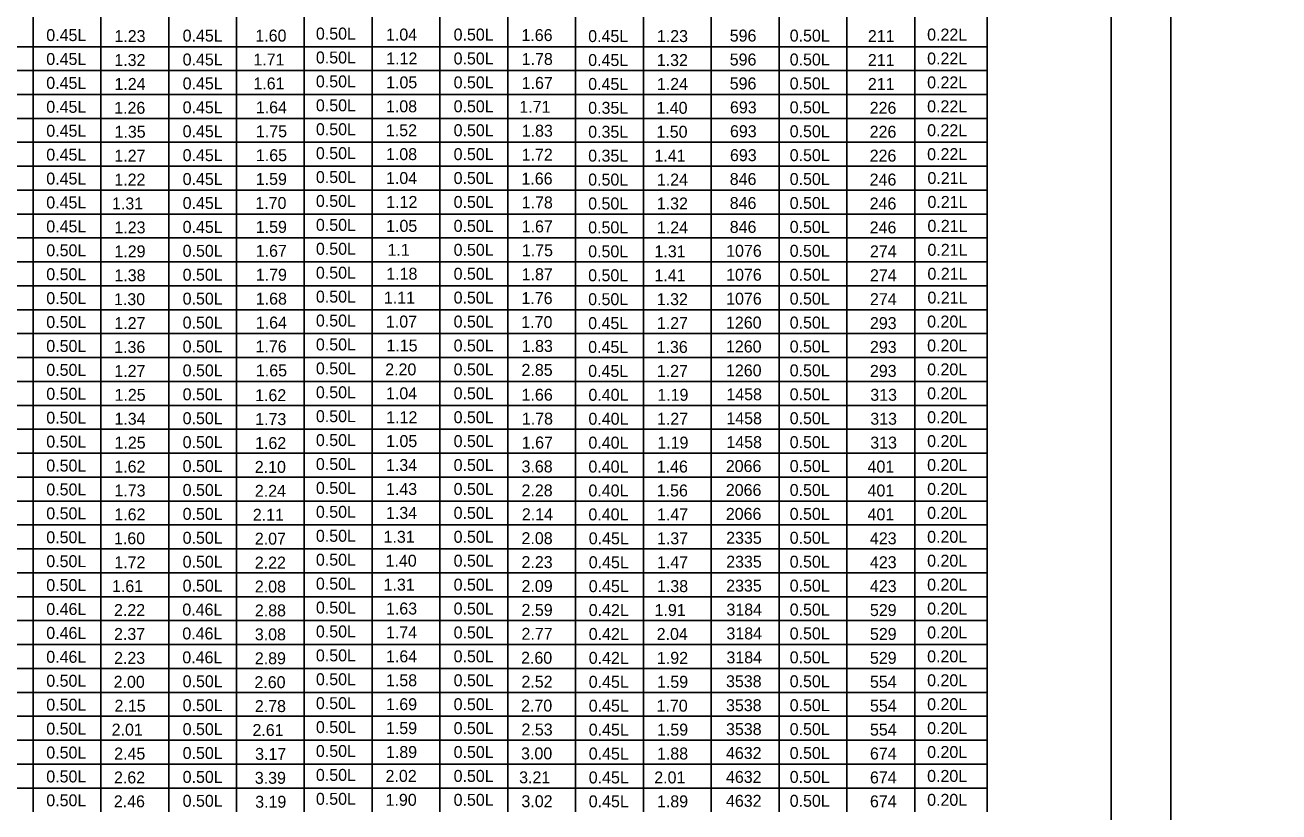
# Model space of a CAD drawing. Extents: x -5022 to -159, y 1126 to 7226.
# Drawn here: x -4127.7 to -3813, y 3708.6 to 3906 of the extents above; entities that cross this region are included whole.
import ezdxf

# ---------------------------------------------------------------- set-up
doc = ezdxf.new("R2010")
doc.units = 0
for name, color, linetype in [('2', 7, 'Continuous'), ('3', 7, 'Continuous'), ('PLT-BNDY', 7, 'Continuous')]:
    doc.layers.add(name, color=color, linetype=linetype)

msp = doc.modelspace()

# ---------------------------------------------------------------- linework, layer by layer
at = {"layer": '2'}
msp.add_line((-3855.13, 4080.81), (-3855.13, 3516.81), dxfattribs=at)
at = {"layer": '3'}
for p, q in [((-3886.2, 4059.4), (-3886.2, 3708.59)), ((-4125.67, 4041.41), (-4125.67, 3708.59)), ((-4057.59, 4041.41), (-4057.59, 3708.59)), ((-3989.51, 4041.41), (-3989.51, 3708.59)), ((-3955.46, 4041.41), (-3955.46, 3708.59)), ((-4125.67, 4032.2), (-4125.67, 3708.59)), ((-4108.65, 4032.2), (-4108.65, 3708.59)), ((-4091.63, 4032.2), (-4091.63, 3708.59)), ((-4091.63, 4032.2), (-4091.63, 3708.59)), ((-4074.61, 4032.2), (-4074.61, 3708.59)), ((-4057.59, 4032.2), (-4057.59, 3708.59)), ((-4040.57, 4032.2), (-4040.57, 3708.59)), ((-4023.55, 4032.2), (-4023.55, 3708.59)), ((-4023.55, 4032.2), (-4023.55, 3708.59)), ((-4006.52, 4032.2), (-4006.52, 3708.59)), ((-3989.5, 4032.2), (-3989.5, 3708.59)), ((-3972.48, 4032.2), (-3972.48, 3708.59)), ((-3938.44, 4032.2), (-3938.44, 3708.59)), ((-3921.42, 4032.2), (-3921.42, 3708.59)), ((-3904.4, 4032.2), (-3904.4, 3708.59)), ((-4583.63, 3900.59), (-3886.2, 3900.59)), ((-4583.63, 3894.59), (-3886.2, 3894.59)), ((-4601.11, 3888.59), (-3886.2, 3888.6)), ((-4583.63, 3882.59), (-3886.2, 3882.6)), ((-4583.63, 3876.59), (-3886.2, 3876.59)), ((-4601.11, 3870.59), (-3886.2, 3870.59)), ((-4583.63, 3864.59), (-3886.2, 3864.59)), ((-4583.63, 3858.59), (-3886.2, 3858.59)), ((-4601.11, 3852.59), (-3886.2, 3852.59)), ((-4583.63, 3846.59), (-3886.2, 3846.59)), ((-4583.63, 3840.59), (-3886.2, 3840.59)), ((-4601.11, 3834.59), (-3886.2, 3834.59)), ((-4583.63, 3828.59), (-3886.2, 3828.59)), ((-4583.63, 3822.59), (-3886.2, 3822.59)), ((-4601.11, 3816.59), (-3886.2, 3816.59)), ((-4583.63, 3810.59), (-3886.2, 3810.59)), ((-4583.63, 3804.59), (-3886.2, 3804.59)), ((-4601.11, 3798.59), (-3886.2, 3798.59)), ((-4583.63, 3792.59), (-3886.2, 3792.59)), ((-4583.63, 3786.59), (-3886.2, 3786.59)), ((-4601.11, 3780.59), (-3886.2, 3780.59)), ((-4583.63, 3774.59), (-3886.2, 3774.59)), ((-4583.63, 3768.59), (-3886.2, 3768.59)), ((-4601.11, 3762.59), (-3886.2, 3762.59)), ((-4583.63, 3756.59), (-3886.2, 3756.59)), ((-4583.63, 3750.59), (-3886.2, 3750.59)), ((-4601.11, 3744.59), (-3886.2, 3744.59)), ((-4583.63, 3738.59), (-3886.2, 3738.59)), ((-4583.63, 3732.59), (-3886.2, 3732.59)), ((-4601.11, 3726.59), (-3886.2, 3726.59)), ((-4583.63, 3720.59), (-3886.2, 3720.59)), ((-4583.63, 3714.59), (-3886.2, 3714.59))]:
    msp.add_line(p, q, dxfattribs=at)
at = {"layer": 'PLT-BNDY'}
for points in [[(-4681.13, 4095.81), (-3840.13, 4095.81), (-3840.13, 3501.81), (-4681.13, 3501.81)], [(-3840.13, 4095.81), (-2999.13, 4095.81), (-2999.13, 3501.81), (-3840.13, 3501.81)]]:
    msp.add_lwpolyline(points, close=True, dxfattribs=at)

# ---------------------------------------------------------------- texts
at = {"layer": '2'}
for s, p in [('0.45L', (-4122.34, 3902)), ('0.45L', (-4088.12, 3901.87)), ('1.60', (-4069.88, 3901.87)), ('0.50L', (-4054.68, 3902.38)), ('1.04', (-4037.09, 3902.13)), ('0.50L', (-4020.12, 3902.13)), ('1.66', (-4003.1, 3902)), ('596', (-3950.83, 3901.87)), ('0.50L', (-3935.78, 3901.87)), ('0.22L', (-3901.29, 3902.13)), ('1.23', (-4105.25, 3901.75)), ('0.45L', (-3986.35, 3901.75)), ('1.23', (-3969.12, 3901.75)), ('211', (-3916.17, 3901.75)), ('0.45L', (-4122.34, 3896)), ('1.32', (-4105.27, 3895.74)), ('0.45L', (-4088.12, 3895.87)), ('1.71', (-4070.37, 3895.87)), ('0.50L', (-4054.68, 3896.38)), ('1.12', (-4037.03, 3896.13)), ('0.50L', (-4020.12, 3896.13)), ('1.78', (-4003.04, 3896)), ('0.45L', (-3986.35, 3895.74)), ('1.32', (-3969.14, 3895.74)), ('596', (-3950.83, 3895.87)), ('0.50L', (-3935.78, 3895.87)), ('211', (-3916.17, 3895.74)), ('0.22L', (-3901.29, 3896.13)), ('0.45L', (-4122.34, 3890)), ('1.24', (-4105.24, 3889.74)), ('0.45L', (-4088.12, 3889.87)), ('1.61', (-4070.37, 3889.87)), ('0.50L', (-4054.68, 3890.38)), ('1.05', (-4037.06, 3890.13)), ('0.50L', (-4020.12, 3890.13)), ('1.67', (-4003.04, 3890)), ('0.45L', (-3986.35, 3889.74)), ('1.24', (-3969.11, 3889.74)), ('596', (-3950.83, 3889.87)), ('0.50L', (-3935.78, 3889.87)), ('211', (-3916.17, 3889.74)), ('0.22L', (-3901.29, 3890.13)), ('0.45L', (-4122.34, 3884)), ('1.26', (-4105.31, 3883.75)), ('0.45L', (-4088.12, 3883.87)), ('1.64', (-4069.76, 3883.87)), ('0.50L', (-4054.68, 3884.38)), ('1.08', (-4037.1, 3884.13)), ('0.50L', (-4020.12, 3884.13)), ('1.71', (-4003.63, 3884)), ('0.35L', (-3986.35, 3883.75)), ('1.40', (-3969.23, 3883.75)), ('693', (-3950.77, 3883.87)), ('0.50L', (-3935.78, 3883.87)), ('226', (-3915.71, 3883.75)), ('0.22L', (-3901.29, 3884.13)), ('0.45L', (-4122.34, 3878)), ('1.35', (-4105.22, 3877.75)), ('0.45L', (-4088.12, 3877.87)), ('1.75', (-4069.73, 3877.87)), ('0.50L', (-4054.68, 3878.38)), ('1.52', (-4037.12, 3878.13)), ('0.50L', (-4020.12, 3878.13)), ('1.83', (-4003.03, 3878)), ('0.35L', (-3986.35, 3877.75)), ('1.50', (-3969.23, 3877.75)), ('693', (-3950.77, 3877.87)), ('0.50L', (-3935.78, 3877.87)), ('226', (-3915.71, 3877.75)), ('0.22L', (-3901.29, 3878.13)), ('0.45L', (-4122.34, 3872)), ('1.27', (-4105.26, 3871.75)), ('0.45L', (-4088.12, 3871.87)), ('1.65', (-4069.73, 3871.87)), ('0.50L', (-4054.68, 3872.38)), ('1.08', (-4037.1, 3872.13)), ('0.50L', (-4020.12, 3872.13)), ('1.72', (-4003.05, 3872)), ('0.35L', (-3986.35, 3871.75)), ('1.41', (-3969.72, 3871.75)), ('693', (-3950.77, 3871.87)), ('0.50L', (-3935.78, 3871.87)), ('226', (-3915.71, 3871.75)), ('0.22L', (-3901.29, 3872.13)), ('0.45L', (-4122.34, 3866)), ('1.22', (-4105.27, 3865.75)), ('0.45L', (-4088.12, 3865.88)), ('1.59', (-4069.77, 3865.88)), ('0.50L', (-4054.68, 3866.38)), ('1.04', (-4037.09, 3866.13)), ('0.50L', (-4020.12, 3866.13)), ('1.66', (-4003.1, 3866)), ('0.50L', (-3986.35, 3865.75)), ('1.24', (-3969.11, 3865.75)), ('846', (-3950.83, 3865.88)), ('0.50L', (-3935.78, 3865.88)), ('246', (-3915.71, 3865.75)), ('0.21L', (-3901.21, 3866.13)), ('0.45L', (-4122.34, 3860)), ('1.31', (-4105.85, 3859.75)), ('0.45L', (-4088.12, 3859.87)), ('1.70', (-4069.88, 3859.87)), ('0.50L', (-4054.68, 3860.38)), ('1.12', (-4037.03, 3860.13)), ('0.50L', (-4020.12, 3860.13)), ('1.78', (-4003.04, 3860)), ('0.50L', (-3986.35, 3859.75)), ('1.32', (-3969.14, 3859.75)), ('846', (-3950.83, 3859.87)), ('0.50L', (-3935.78, 3859.87)), ('246', (-3915.71, 3859.75)), ('0.21L', (-3901.21, 3860.13)), ('0.45L', (-4122.34, 3854)), ('1.23', (-4105.25, 3853.75)), ('0.45L', (-4088.12, 3853.87)), ('1.59', (-4069.77, 3853.87)), ('0.50L', (-4054.68, 3854.38)), ('1.05', (-4037.06, 3854.13)), ('0.50L', (-4020.12, 3854.13)), ('1.67', (-4003.04, 3854)), ('0.50L', (-3986.35, 3853.75)), ('1.24', (-3969.11, 3853.75)), ('846', (-3950.83, 3853.87)), ('0.50L', (-3935.78, 3853.87)), ('246', (-3915.71, 3853.75)), ('0.21L', (-3901.21, 3854.13)), ('0.50L', (-4054.68, 3848.38)), ('0.50L', (-4122.34, 3848)), ('1.29', (-4105.25, 3847.74)), ('0.50L', (-4088.12, 3847.87)), ('1.67', (-4069.78, 3847.87)), ('1.1', (-4036.72, 3848.12)), ('0.50L', (-4020.12, 3848.12)), ('1.75', (-4003, 3848)), ('0.50L', (-3986.35, 3847.74)), ('1.31', (-3969.72, 3847.74)), ('1076', (-3951.73, 3847.87)), ('0.50L', (-3935.78, 3847.87)), ('274', (-3915.64, 3847.74)), ('0.21L', (-3901.21, 3848.12)), ('0.50L', (-4054.68, 3842.38)), ('1.18', (-4037.02, 3842.12)), ('0.50L', (-4020.12, 3842.12)), ('0.21L', (-3901.21, 3842.12)), ('0.50L', (-4122.34, 3842)), ('1.38', (-4105.25, 3841.74)), ('0.50L', (-4088.12, 3841.87)), ('1.79', (-4069.77, 3841.87)), ('1.87', (-4003.04, 3842)), ('0.50L', (-3986.35, 3841.74)), ('1.41', (-3969.72, 3841.74)), ('1076', (-3951.73, 3841.87)), ('0.50L', (-3935.78, 3841.87)), ('274', (-3915.64, 3841.74)), ('0.50L', (-4122.34, 3836)), ('1.30', (-4105.35, 3835.74)), ('0.50L', (-4088.12, 3835.87)), ('1.68', (-4069.77, 3835.87)), ('0.50L', (-4054.68, 3836.38)), ('1.11', (-4037.62, 3836.13)), ('0.50L', (-4020.12, 3836.13)), ('1.76', (-4003.1, 3836)), ('0.50L', (-3986.35, 3835.74)), ('1.32', (-3969.14, 3835.74)), ('1076', (-3951.73, 3835.87)), ('0.50L', (-3935.78, 3835.87)), ('274', (-3915.64, 3835.74)), ('0.21L', (-3901.21, 3836.13)), ('0.50L', (-4122.34, 3830)), ('1.27', (-4105.26, 3829.74)), ('0.50L', (-4088.12, 3829.87)), ('1.64', (-4069.76, 3829.87)), ('0.50L', (-4054.68, 3830.38)), ('1.07', (-4037.11, 3830.12)), ('0.50L', (-4020.12, 3830.12)), ('1.70', (-4003.14, 3830)), ('0.45L', (-3986.35, 3829.74)), ('1.27', (-3969.13, 3829.74)), ('1260', (-3951.77, 3829.87)), ('0.50L', (-3935.78, 3829.87)), ('293', (-3915.65, 3829.74)), ('0.20L', (-3901.29, 3830.12)), ('0.50L', (-4122.34, 3824)), ('1.36', (-4105.31, 3823.75)), ('0.50L', (-4088.12, 3823.87)), ('1.76', (-4069.83, 3823.87)), ('0.50L', (-4054.68, 3824.38)), ('1.15', (-4036.98, 3824.12)), ('0.50L', (-4020.12, 3824.12)), ('1.83', (-4003.03, 3824)), ('0.45L', (-3986.35, 3823.75)), ('1.36', (-3969.18, 3823.75)), ('1260', (-3951.77, 3823.87)), ('0.50L', (-3935.78, 3823.87)), ('293', (-3915.65, 3823.75)), ('0.20L', (-3901.29, 3824.12)), ('0.50L', (-4122.34, 3818)), ('1.27', (-4105.26, 3817.74)), ('0.50L', (-4088.12, 3817.87)), ('1.65', (-4069.73, 3817.87)), ('0.50L', (-4054.68, 3818.38)), ('2.20', (-4037.29, 3818.12)), ('0.50L', (-4020.12, 3818.12)), ('2.85', (-4003.08, 3818)), ('0.45L', (-3986.35, 3817.74)), ('1.27', (-3969.13, 3817.74)), ('1260', (-3951.77, 3817.87)), ('0.50L', (-3935.78, 3817.87)), ('293', (-3915.65, 3817.74)), ('0.20L', (-3901.29, 3818.12)), ('0.50L', (-4122.34, 3812)), ('1.25', (-4105.22, 3811.74)), ('0.50L', (-4088.12, 3811.87)), ('1.62', (-4069.94, 3811.65)), ('0.50L', (-4054.68, 3812.38)), ('1.04', (-4037.09, 3812.12)), ('0.50L', (-4020.12, 3812.12)), ('1.66', (-4003.06, 3811.77)), ('0.40L', (-3986.29, 3811.74)), ('1.19', (-3969.01, 3811.74)), ('1458', (-3951.67, 3811.87)), ('0.50L', (-3935.78, 3811.87)), ('313', (-3915.56, 3811.74)), ('0.20L', (-3901.29, 3812.12)), ('0.50L', (-4122.34, 3806)), ('1.34', (-4105.24, 3805.74)), ('0.50L', (-4088.12, 3805.87)), ('1.73', (-4069.92, 3805.65)), ('0.50L', (-4054.68, 3806.38)), ('1.12', (-4037.03, 3806.12)), ('0.50L', (-4020.12, 3806.12)), ('1.78', (-4003, 3805.77)), ('0.40L', (-3986.29, 3805.74)), ('1.27', (-3969.09, 3805.74)), ('1458', (-3951.67, 3805.87)), ('0.50L', (-3935.78, 3805.87)), ('313', (-3915.56, 3805.74)), ('0.20L', (-3901.29, 3806.12)), ('0.50L', (-4122.34, 3800)), ('1.25', (-4105.22, 3799.75)), ('0.50L', (-4088.12, 3799.87)), ('1.62', (-4069.94, 3799.65)), ('0.50L', (-4054.68, 3800.38)), ('1.05', (-4037.06, 3800.13)), ('0.50L', (-4020.12, 3800.13)), ('1.67', (-4003.01, 3799.77)), ('0.40L', (-3986.29, 3799.75)), ('1.19', (-3969.01, 3799.75)), ('1458', (-3951.67, 3799.87)), ('0.50L', (-3935.78, 3799.87)), ('313', (-3915.56, 3799.75)), ('0.20L', (-3901.29, 3800.13)), ('0.50L', (-4122.34, 3794)), ('1.62', (-4105.27, 3793.74)), ('0.50L', (-4088.12, 3793.87)), ('2.10', (-4070.02, 3793.65)), ('0.50L', (-4054.68, 3794.38)), ('1.34', (-4037.09, 3794.13)), ('0.50L', (-4020.12, 3794.13)), ('3.68', (-4003.08, 3793.77)), ('0.40L', (-3986.29, 3793.74)), ('1.46', (-3969.15, 3793.74)), ('2066', (-3951.81, 3793.87)), ('0.50L', (-3935.78, 3793.87)), ('401', (-3916.25, 3793.74)), ('0.20L', (-3901.29, 3794.13)), ('0.50L', (-4122.34, 3788)), ('1.73', (-4105.25, 3787.74)), ('0.50L', (-4088.12, 3787.87)), ('2.24', (-4070, 3787.65)), ('0.50L', (-4054.68, 3788.38)), ('1.43', (-4037.1, 3788.12)), ('0.50L', (-4020.12, 3788.12)), ('2.28', (-4003.08, 3787.77)), ('0.40L', (-3986.29, 3787.74)), ('1.56', (-3969.15, 3787.74)), ('2066', (-3951.81, 3787.87)), ('0.50L', (-3935.78, 3787.87)), ('401', (-3916.25, 3787.74)), ('0.20L', (-3901.29, 3788.12)), ('0.50L', (-4054.68, 3782.38)), ('0.50L', (-4122.34, 3782)), ('1.62', (-4105.27, 3781.74)), ('0.50L', (-4088.12, 3781.87)), ('2.11', (-4070.52, 3781.64)), ('1.34', (-4037.09, 3782.12)), ('0.50L', (-4020.12, 3782.12)), ('2.14', (-4002.99, 3781.77)), ('0.40L', (-3986.29, 3781.74)), ('1.47', (-3969.09, 3781.74)), ('2066', (-3951.81, 3781.87)), ('0.50L', (-3935.78, 3781.87)), ('401', (-3916.25, 3781.74)), ('0.20L', (-3901.29, 3782.12)), ('0.50L', (-4122.34, 3776)), ('0.50L', (-4054.68, 3776.37)), ('1.31', (-4037.7, 3776.12)), ('0.50L', (-4020.12, 3776.12)), ('0.20L', (-3901.29, 3776.12)), ('1.60', (-4105.35, 3775.74)), ('0.50L', (-4088.12, 3775.87)), ('2.07', (-4070.01, 3775.65)), ('2.08', (-4003.08, 3775.77)), ('0.45L', (-3986.21, 3775.74)), ('1.37', (-3969.09, 3775.74)), ('2335', (-3951.72, 3775.87)), ('0.50L', (-3935.78, 3775.87)), ('423', (-3915.65, 3775.74)), ('0.50L', (-4122.34, 3770)), ('1.72', (-4105.27, 3769.74)), ('0.50L', (-4088.12, 3769.87)), ('2.22', (-4070.02, 3769.65)), ('0.50L', (-4054.68, 3770.37)), ('1.40', (-4037.2, 3770.12)), ('0.50L', (-4020.12, 3770.12)), ('2.23', (-4003.08, 3769.77)), ('0.45L', (-3986.21, 3769.74)), ('1.47', (-3969.09, 3769.74)), ('2335', (-3951.72, 3769.87)), ('0.50L', (-3935.78, 3769.87)), ('423', (-3915.65, 3769.74)), ('0.20L', (-3901.29, 3770.12)), ('0.50L', (-4122.34, 3764)), ('1.61', (-4105.85, 3763.74)), ('0.50L', (-4088.12, 3763.87)), ('2.08', (-4070.01, 3763.65)), ('0.50L', (-4054.68, 3764.37)), ('1.31', (-4037.7, 3764.12)), ('0.50L', (-4020.12, 3764.12)), ('2.09', (-4003.08, 3763.77)), ('0.45L', (-3986.21, 3763.74)), ('1.38', (-3969.09, 3763.74)), ('2335', (-3951.72, 3763.87)), ('0.50L', (-3935.78, 3763.87)), ('423', (-3915.65, 3763.74)), ('0.20L', (-3901.29, 3764.12)), ('0.46L', (-4122.34, 3758)), ('2.22', (-4105.35, 3757.74)), ('0.46L', (-4088.2, 3757.87)), ('2.88', (-4070.01, 3757.65)), ('0.50L', (-4054.68, 3758.37)), ('1.63', (-4037.1, 3758.12)), ('0.50L', (-4020.12, 3758.12)), ('2.59', (-4003.08, 3757.77)), ('0.42L', (-3986.21, 3757.74)), ('1.91', (-3969.69, 3757.74)), ('3184', (-3951.66, 3757.87)), ('0.50L', (-3935.78, 3757.87)), ('529', (-3915.65, 3757.74)), ('0.20L', (-3901.29, 3758.12)), ('0.46L', (-4122.34, 3752)), ('2.37', (-4105.34, 3751.74)), ('0.46L', (-4088.2, 3751.87)), ('3.08', (-4070.01, 3751.65)), ('0.50L', (-4054.68, 3752.37)), ('1.74', (-4037.09, 3752.12)), ('0.50L', (-4020.12, 3752.12)), ('2.77', (-4003.09, 3751.77)), ('0.42L', (-3986.21, 3751.74)), ('2.04', (-3969.16, 3751.74)), ('3184', (-3951.66, 3751.87)), ('0.50L', (-3935.78, 3751.87)), ('529', (-3915.65, 3751.74)), ('0.20L', (-3901.29, 3752.12)), ('0.46L', (-4122.34, 3746)), ('2.23', (-4105.33, 3745.74)), ('0.46L', (-4088.2, 3745.87)), ('2.89', (-4070.01, 3745.64)), ('0.50L', (-4054.68, 3746.37)), ('1.64', (-4037.09, 3746.12)), ('0.50L', (-4020.12, 3746.12)), ('2.60', (-4003.19, 3745.77)), ('0.42L', (-3986.21, 3745.74)), ('1.92', (-3969.1, 3745.74)), ('3184', (-3951.66, 3745.87)), ('0.50L', (-3935.78, 3745.87)), ('529', (-3915.65, 3745.74)), ('0.20L', (-3901.29, 3746.12)), ('0.50L', (-4122.34, 3740)), ('2.00', (-4105.44, 3739.74)), ('0.50L', (-4088.12, 3739.87)), ('2.60', (-4070.11, 3739.64)), ('0.50L', (-4054.68, 3740.38)), ('1.58', (-4037.1, 3740.12)), ('0.50L', (-4020.12, 3740.12)), ('2.52', (-4003.1, 3739.77)), ('0.45L', (-3986.21, 3739.74)), ('1.59', (-3969.09, 3739.74)), ('3538', (-3951.76, 3739.87)), ('0.50L', (-3935.78, 3739.87)), ('554', (-3915.64, 3739.74)), ('0.20L', (-3901.29, 3740.12)), ('0.50L', (-4122.34, 3734)), ('2.15', (-4105.22, 3733.74)), ('0.50L', (-4088.12, 3733.87)), ('2.78', (-4070.01, 3733.64)), ('0.50L', (-4054.68, 3734.38)), ('1.69', (-4037.1, 3734.12)), ('0.50L', (-4020.12, 3734.12)), ('2.70', (-4003.19, 3733.77)), ('0.45L', (-3986.21, 3733.74)), ('1.70', (-3969.19, 3733.74)), ('3538', (-3951.76, 3733.87)), ('0.50L', (-3935.78, 3733.87)), ('554', (-3915.64, 3733.74)), ('0.20L', (-3901.29, 3734.12)), ('0.50L', (-4122.34, 3727.99)), ('2.01', (-4105.93, 3727.74)), ('0.50L', (-4088.12, 3727.87)), ('2.61', (-4070.6, 3727.64)), ('0.50L', (-4054.68, 3728.37)), ('1.59', (-4037.1, 3728.12)), ('0.50L', (-4020.12, 3728.12)), ('2.53', (-4003.08, 3727.77)), ('0.45L', (-3986.21, 3727.74)), ('1.59', (-3969.09, 3727.74)), ('3538', (-3951.76, 3727.87)), ('0.50L', (-3935.78, 3727.87)), ('554', (-3915.64, 3727.74)), ('0.20L', (-3901.29, 3728.12)), ('0.50L', (-4122.34, 3721.99)), ('2.45', (-4105.3, 3721.74)), ('0.50L', (-4088.12, 3721.87)), ('3.17', (-4069.93, 3721.64)), ('0.50L', (-4054.68, 3722.37)), ('1.89', (-4037.1, 3722.12)), ('0.50L', (-4020.12, 3722.12)), ('3.00', (-4003.19, 3721.77)), ('0.45L', (-3986.21, 3721.74)), ('1.88', (-3969.09, 3721.74)), ('4632', (-3951.77, 3721.87)), ('0.50L', (-3935.78, 3721.87)), ('674', (-3915.64, 3721.74)), ('0.20L', (-3901.29, 3722.12)), ('0.50L', (-4054.68, 3716.37)), ('0.50L', (-4122.34, 3715.99)), ('2.62', (-4105.35, 3715.74)), ('0.50L', (-4088.12, 3715.87)), ('3.39', (-4070.01, 3715.64)), ('2.02', (-4037.2, 3716.12)), ('0.50L', (-4020.12, 3716.12)), ('3.21', (-4003.68, 3715.77)), ('0.45L', (-3986.21, 3715.74)), ('2.01', (-3969.77, 3715.74)), ('4632', (-3951.77, 3715.87)), ('0.50L', (-3935.78, 3715.87)), ('674', (-3915.64, 3715.74)), ('0.20L', (-3901.29, 3716.12)), ('0.50L', (-4122.34, 3710)), ('0.50L', (-4088.12, 3709.87)), ('0.50L', (-4054.68, 3710.37)), ('1.90', (-4037.2, 3710.12)), ('0.50L', (-4020.12, 3710.12)), ('4632', (-3951.77, 3709.87)), ('0.50L', (-3935.78, 3709.87)), ('0.20L', (-3901.29, 3710.12)), ('2.46', (-4105.4, 3709.74)), ('3.19', (-4069.92, 3709.64)), ('3.02', (-4003.1, 3709.77)), ('0.45L', (-3986.21, 3709.74)), ('1.89', (-3969.09, 3709.74)), ('674', (-3915.64, 3709.74))]:
    msp.add_text(s, height=3, dxfattribs=at).set_placement(p)

doc.saveas('drawing.dxf')
